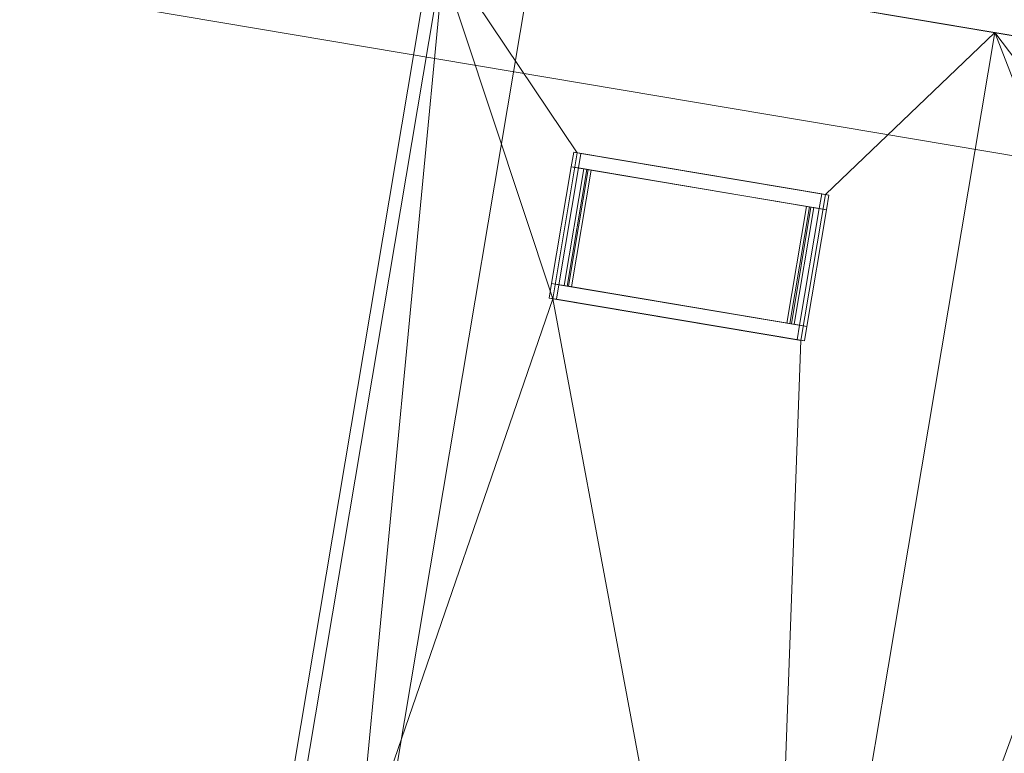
# Model space of a CAD drawing. Header units: millimetres. Extents: x -430348 to -225823, y -86243 to 5084.
# Tile 692 of 1056: x -355223 to -351895, y -10176 to -7697. Entities that reach past the tile are written whole.
import ezdxf

# ---------------------------------------------------------------- set-up
doc = ezdxf.new("R2010")
doc.units = ezdxf.units.MM
for name, color, linetype, lineweight in [('A-GLAZ-CURT', 52, 'Continuous', 9), ('A-GLAZ-CWMG', 51, 'Continuous', 9), ('A-ROOF', 132, 'Continuous', 9), ('A-WALL', 113, 'Continuous', 9)]:
    doc.layers.add(name, color=color, linetype=linetype, lineweight=lineweight)

# ---------------------------------------------------------------- blocks, each defined once
blk = doc.blocks.new('System Panel - Glazed-518940-_3D_ Copy 1')
at = {"layer": 'A-GLAZ-CURT', "transparency": 33554471}
mesh = blk.add_polyface(dxfattribs=at)
corners = [(-200, 5), (-200, 5, 881.5), (200, 5, 881.5), (200, 5)]
mesh.append_faces([[corners[k] for k in face] for face in [(2, 3, 0, 1)]])
mesh = blk.add_polyface(dxfattribs=at)
corners = [(200, -5), (-200, -5), (-200, 5), (200, 5)]
mesh.append_faces([[corners[k] for k in face] for face in [(3, 0, 1, 2)]])
mesh = blk.add_polyface(dxfattribs=at)
corners = [(-200, -5, 881.5), (200, -5, 881.5), (200, 5, 881.5), (-200, 5, 881.5)]
mesh.append_faces([[corners[k] for k in face] for face in [(0, 1, 2, 3)]])
mesh = blk.add_polyface(dxfattribs=at)
corners = [(-200, -5), (-200, -5, 881.5), (-200, 5, 881.5), (-200, 5)]
mesh.append_faces([[corners[k] for k in face] for face in [(0, 1, 2, 3)]])
mesh = blk.add_polyface(dxfattribs=at)
corners = [(200, -5, 881.5), (200, -5), (200, 5), (200, 5, 881.5)]
mesh.append_faces([[corners[k] for k in face] for face in [(0, 1, 2, 3)]])
mesh = blk.add_polyface(dxfattribs=at)
corners = [(-200, -5), (200, -5), (200, -5, 881.5), (-200, -5, 881.5)]
mesh.append_faces([[corners[k] for k in face] for face in [(2, 3, 0, 1)]])
blk = doc.blocks.new('Rectangular Mullion - 50mm x 50mm-341081-_3D_ Copy 1')
at = {"layer": 'A-GLAZ-CWMG'}
mesh = blk.add_polyface(dxfattribs=at)
corners = [(0, 25), (-50, 25), (-50, -25), (0, -25)]
mesh.append_faces([[corners[k] for k in face] for face in [(2, 3, 0, 1)]])
mesh = blk.add_polyface(dxfattribs=at)
corners = [(0, 25, -400), (0, -25, -400), (-50, -25, -400), (-50, 25, -400)]
mesh.append_faces([[corners[k] for k in face] for face in [(0, 1, 2, 3)]])
mesh = blk.add_polyface(dxfattribs=at)
corners = [(-50, 25), (0, 25), (0, 25, -400), (-50, 25, -400)]
mesh.append_faces([[corners[k] for k in face] for face in [(3, 0, 1, 2)]])
mesh = blk.add_polyface(dxfattribs=at)
corners = [(-50, -25), (-50, 25), (-50, 25, -400), (-50, -25, -400)]
mesh.append_faces([[corners[k] for k in face] for face in [(3, 0, 1, 2)]])
mesh = blk.add_polyface(dxfattribs=at)
corners = [(0, 25), (0, -25), (0, -25, -400), (0, 25, -400)]
mesh.append_faces([[corners[k] for k in face] for face in [(3, 0, 1, 2)]])
mesh = blk.add_polyface(dxfattribs=at)
corners = [(0, -25), (-50, -25), (-50, -25, -400), (0, -25, -400)]
mesh.append_faces([[corners[k] for k in face] for face in [(3, 0, 1, 2)]])
blk = doc.blocks.new('Rectangular Mullion - 50mm x 50mm-518936-_3D_ Copy 1')
at = {"layer": 'A-GLAZ-CWMG'}
mesh = blk.add_polyface(dxfattribs=at)
corners = [(0, 25), (-50, 25), (-50, -25), (0, -25)]
mesh.append_faces([[corners[k] for k in face] for face in [(2, 3, 0, 1)]])
mesh = blk.add_polyface(dxfattribs=at)
corners = [(0, 25, -981.5), (0, -25, -981.5), (-50, -25, -981.5), (-50, 25, -981.5)]
mesh.append_faces([[corners[k] for k in face] for face in [(0, 1, 2, 3)]])
mesh = blk.add_polyface(dxfattribs=at)
corners = [(-50, 25), (0, 25), (0, 25, -981.5), (-50, 25, -981.5)]
mesh.append_faces([[corners[k] for k in face] for face in [(3, 0, 1, 2)]])
mesh = blk.add_polyface(dxfattribs=at)
corners = [(-50, -25), (-50, 25), (-50, 25, -981.5), (-50, -25, -981.5)]
mesh.append_faces([[corners[k] for k in face] for face in [(0, 1, 2, 3)]])
mesh = blk.add_polyface(dxfattribs=at)
corners = [(0, 25), (0, -25), (0, -25, -981.5), (0, 25, -981.5)]
mesh.append_faces([[corners[k] for k in face] for face in [(0, 1, 2, 3)]])
mesh = blk.add_polyface(dxfattribs=at)
corners = [(0, -25), (-50, -25), (-50, -25, -981.5), (0, -25, -981.5)]
mesh.append_faces([[corners[k] for k in face] for face in [(3, 0, 1, 2)]])
blk = doc.blocks.new('Rectangular Mullion - 50mm x 50mm-341082-_3D_ Copy 1')
at = {"layer": 'A-GLAZ-CWMG'}
mesh = blk.add_polyface(dxfattribs=at)
corners = [(0, 25), (-50, 25), (-50, -25), (0, -25)]
mesh.append_faces([[corners[k] for k in face] for face in [(3, 0, 1, 2)]])
mesh = blk.add_polyface(dxfattribs=at)
corners = [(0, 25, -400), (0, -25, -400), (-50, -25, -400), (-50, 25, -400)]
mesh.append_faces([[corners[k] for k in face] for face in [(0, 1, 2, 3)]])
mesh = blk.add_polyface(dxfattribs=at)
corners = [(-50, 25), (0, 25), (0, 25, -400), (-50, 25, -400)]
mesh.append_faces([[corners[k] for k in face] for face in [(3, 0, 1, 2)]])
mesh = blk.add_polyface(dxfattribs=at)
corners = [(-50, -25), (-50, 25), (-50, 25, -400), (-50, -25, -400)]
mesh.append_faces([[corners[k] for k in face] for face in [(3, 0, 1, 2)]])
mesh = blk.add_polyface(dxfattribs=at)
corners = [(0, 25), (0, -25), (0, -25, -400), (0, 25, -400)]
mesh.append_faces([[corners[k] for k in face] for face in [(3, 0, 1, 2)]])
mesh = blk.add_polyface(dxfattribs=at)
corners = [(0, -25), (-50, -25), (-50, -25, -400), (0, -25, -400)]
mesh.append_faces([[corners[k] for k in face] for face in [(3, 0, 1, 2)]])
blk = doc.blocks.new('Rectangular Mullion - 50mm x 50mm-518937-_3D_ Copy 1')
at = {"layer": 'A-GLAZ-CWMG'}
mesh = blk.add_polyface(dxfattribs=at)
corners = [(0, 25), (-50, 25), (-50, -25), (0, -25)]
mesh.append_faces([[corners[k] for k in face] for face in [(2, 3, 0, 1)]])
mesh = blk.add_polyface(dxfattribs=at)
corners = [(0, 25, -981.5), (0, -25, -981.5), (-50, -25, -981.5), (-50, 25, -981.5)]
mesh.append_faces([[corners[k] for k in face] for face in [(0, 1, 2, 3)]])
mesh = blk.add_polyface(dxfattribs=at)
corners = [(-50, 25), (0, 25), (0, 25, -981.5), (-50, 25, -981.5)]
mesh.append_faces([[corners[k] for k in face] for face in [(0, 1, 2, 3)]])
mesh = blk.add_polyface(dxfattribs=at)
corners = [(-50, -25), (-50, 25), (-50, 25, -981.5), (-50, -25, -981.5)]
mesh.append_faces([[corners[k] for k in face] for face in [(0, 1, 2, 3)]])
mesh = blk.add_polyface(dxfattribs=at)
corners = [(0, 25), (0, -25), (0, -25, -981.5), (0, 25, -981.5)]
mesh.append_faces([[corners[k] for k in face] for face in [(0, 1, 2, 3)]])
mesh = blk.add_polyface(dxfattribs=at)
corners = [(0, -25), (-50, -25), (-50, -25, -981.5), (0, -25, -981.5)]
mesh.append_faces([[corners[k] for k in face] for face in [(0, 1, 2, 3)]])

msp = doc.modelspace()

# ---------------------------------------------------------------- block references
at = {"layer": 'A-GLAZ-CURT', "transparency": 33554471, "extrusion": (0.85403, -0.143641, 0.5)}
msp.add_blockref('System Panel - Glazed-518940-_3D_ Copy 1', (-66889.6, 226732.8, -269833.6), dxfattribs=at)
at = {"layer": 'A-GLAZ-CWMG', "extrusion": (0.85403, -0.143641, 0.5)}
msp.add_blockref('Rectangular Mullion - 50mm x 50mm-518936-_3D_ Copy 1', (-66639.6, 226732.8, -268902.1), dxfattribs=at)
at = {"layer": 'A-GLAZ-CWMG', "extrusion": (0.165862, 0.986149, 0), "rotation": 329.9999999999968}
msp.add_blockref('Rectangular Mullion - 50mm x 50mm-341082-_3D_ Copy 1', (347092.5, 61414.5, -66689.6), dxfattribs=at)
at = {"layer": 'A-GLAZ-CWMG', "extrusion": (-0.165862, -0.986149, 0), "rotation": 30.0000000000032}
msp.add_blockref('Rectangular Mullion - 50mm x 50mm-341081-_3D_ Copy 1', (-346242.5, 61905.3, 67089.6), dxfattribs=at)
at = {"layer": 'A-GLAZ-CWMG', "extrusion": (-0.85403, 0.143641, -0.5)}
msp.add_blockref('Rectangular Mullion - 50mm x 50mm-518937-_3D_ Copy 1', (67139.6, 226732.8, 269883.6), dxfattribs=at)

# ---------------------------------------------------------------- meshes
at = {"layer": 'A-ROOF'}
mesh = msp.add_polyface(dxfattribs=at)
corners = [(-361590.3, -6521.1, 63357.6), (-337133.8, -10634.5, 63357.6), (-340055.7, -6543.2, 65907.6), (-342226.2, -6178.1, 65907.6), (-342319.5, -6732.4, 65503.9), (-343123.2, -6597.3, 65503.9), (-343029.9, -6043, 65907.6), (-354474.2, -4118.1, 65907.6), (-354567.4, -4672.4, 65503.9), (-355371.1, -4537.3, 65503.9), (-355277.9, -3983, 65907.6), (-357333, -3637.3, 65907.6)]
mesh.append_faces([[corners[k] for k in face] for face in [(4, 1, 2, 3)]], dxfattribs={"vtx0": -1})
mesh.append_faces([[corners[k] for k in face] for face in [(1, 4, 5, 8)]], dxfattribs={"vtx0": -1, "vtx2": -1, "vtx3": -1})
mesh.append_faces([[corners[k] for k in face] for face in [(11, 0, 9, 10)]], dxfattribs={"vtx1": -1})
mesh.append_faces([[corners[k] for k in face] for face in [(8, 9, 0, 1)]], dxfattribs={"vtx1": -1, "vtx3": -1})
mesh.append_faces([[corners[k] for k in face] for face in [(6, 7, 8, 5)]], dxfattribs={"vtx2": -1})
mesh = msp.add_polyface(dxfattribs=at)
corners = [(-337133.8, -10634.5, 63257.6), (-361590.3, -6521.1, 63257.6), (-357333, -3637.3, 65807.6), (-355277.9, -3983, 65807.6), (-355371.1, -4537.3, 65403.9), (-354567.4, -4672.4, 65403.9), (-354474.2, -4118.1, 65807.6), (-343029.9, -6043, 65807.6), (-343123.2, -6597.3, 65403.9), (-342319.5, -6732.4, 65403.9), (-342226.2, -6178.1, 65807.6), (-340055.7, -6543.2, 65807.6)]
mesh.append_faces([[corners[k] for k in face] for face in [(4, 1, 2, 3)]], dxfattribs={"vtx0": -1})
mesh.append_faces([[corners[k] for k in face] for face in [(1, 4, 5, 0)]], dxfattribs={"vtx0": -1, "vtx2": -1})
mesh.append_faces([[corners[k] for k in face] for face in [(11, 0, 9, 10)]], dxfattribs={"vtx1": -1})
mesh.append_faces([[corners[k] for k in face] for face in [(8, 9, 0, 5)]], dxfattribs={"vtx1": -1, "vtx2": -1, "vtx3": -1})
mesh.append_faces([[corners[k] for k in face] for face in [(5, 6, 7, 8)]], dxfattribs={"vtx3": -1})
mesh = msp.add_polyface(dxfattribs=at)
corners = [(-361590.3, -6521.1, 63357.6), (-361590.3, -6521.1, 63257.6), (-337133.8, -10634.5, 63257.6), (-337133.8, -10634.5, 63357.6)]
mesh.append_faces([[corners[k] for k in face] for face in [(0, 1, 2, 3)]])
mesh = msp.add_polyface(dxfattribs=at)
corners = [(-353825.2, -7421.5, 60952.1), (-351926.9, -7740.8, 62063.5), (-352714.7, -12425, 62063.5), (-354613.1, -12105.7, 60952.1), (-352582.6, -8781.2, 61789.8), (-352499.6, -8288.1, 61789.8), (-353337.9, -8147.2, 61299.1), (-353420.8, -8640.2, 61299.1)]
mesh.append_faces([[corners[k] for k in face] for face in [(6, 0, 1, 5), (0, 6, 7, 3)]], dxfattribs={"vtx0": -1, "vtx2": -1})
mesh.append_faces([[corners[k] for k in face] for face in [(4, 5, 1, 2), (2, 3, 7, 4)]], dxfattribs={"vtx1": -1, "vtx3": -1})
mesh = msp.add_polyface(dxfattribs=at)
corners = [(-353825.2, -7421.5, 61067.6), (-354613.1, -12105.7, 61067.6), (-352714.7, -12425, 62179), (-351926.9, -7740.8, 62179), (-352499.6, -8288.1, 61905.3), (-352582.6, -8781.2, 61905.3), (-353420.8, -8640.2, 61414.5), (-353337.9, -8147.2, 61414.5)]
mesh.append_faces([[corners[k] for k in face] for face in [(7, 0, 6)]], dxfattribs={"vtx0": -1, "vtx1": -1})
mesh.append_faces([[corners[k] for k in face] for face in [(3, 4, 5, 2), (2, 5, 6)]], dxfattribs={"vtx0": -1, "vtx2": -1})
mesh.append_faces([[corners[k] for k in face] for face in [(1, 2, 6, 0)]], dxfattribs={"vtx1": -1, "vtx2": -1})
mesh.append_faces([[corners[k] for k in face] for face in [(3, 0, 7, 4)]], dxfattribs={"vtx1": -1, "vtx3": -1})
mesh = msp.add_polyface(dxfattribs=at)
corners = [(-354613.1, -12105.7, 61067.6), (-353825.2, -7421.5, 61067.6), (-353825.2, -7421.5, 60952.1), (-354613.1, -12105.7, 60952.1)]
mesh.append_faces([[corners[k] for k in face] for face in [(1, 2, 3, 0)]])
mesh = msp.add_polyface(dxfattribs=at)
corners = [(-351926.9, -7740.8, 62063.5), (-353825.2, -7421.5, 60952.1), (-353825.2, -7421.5, 61067.6), (-351926.9, -7740.8, 62179), (-350028.5, -8060.1, 61067.6), (-350028.5, -8060.1, 60952.1)]
mesh.append_faces([[corners[k] for k in face] for face in [(2, 3, 0, 1)]], dxfattribs={"vtx1": -1})
mesh.append_faces([[corners[k] for k in face] for face in [(4, 5, 0, 3)]], dxfattribs={"vtx2": -1})
mesh = msp.add_polyface(dxfattribs=at)
corners = [(-352714.7, -12425, 62063.5), (-351926.9, -7740.8, 62063.5), (-350028.5, -8060.1, 60952.1), (-350816.4, -12744.3, 60952.1), (-350660.5, -9104.5, 61211.9), (-350577.6, -8611.4, 61211.9), (-351366.5, -8478.7, 61673.8), (-351449.4, -8971.8, 61673.8)]
mesh.append_faces([[corners[k] for k in face] for face in [(7, 0, 1, 6), (2, 5, 6, 1)]], dxfattribs={"vtx0": -1, "vtx2": -1})
mesh.append_faces([[corners[k] for k in face] for face in [(7, 4, 3, 0), (2, 3, 4, 5)]], dxfattribs={"vtx1": -1, "vtx3": -1})
mesh = msp.add_polyface(dxfattribs=at)
corners = [(-351926.9, -7740.8, 62179), (-352714.7, -12425, 62179), (-350816.4, -12744.3, 61067.6), (-350028.5, -8060.1, 61067.6), (-350577.6, -8611.4, 61327.4), (-350660.5, -9104.5, 61327.4), (-351449.4, -8971.8, 61789.3), (-351366.5, -8478.7, 61789.3)]
mesh.append_faces([[corners[k] for k in face] for face in [(7, 0, 6)]], dxfattribs={"vtx0": -1, "vtx1": -1})
mesh.append_faces([[corners[k] for k in face] for face in [(2, 5, 6), (5, 2, 3, 4)]], dxfattribs={"vtx0": -1, "vtx2": -1})
mesh.append_faces([[corners[k] for k in face] for face in [(6, 0, 1, 2)]], dxfattribs={"vtx0": -1, "vtx3": -1})
mesh.append_faces([[corners[k] for k in face] for face in [(7, 4, 3, 0)]], dxfattribs={"vtx1": -1, "vtx3": -1})
mesh = msp.add_polyface(dxfattribs=at)
corners = [(-353420.8, -8640.2, 61414.5), (-353420.8, -8640.2, 61299.1), (-353337.9, -8147.2, 61299.1), (-353337.9, -8147.2, 61414.5)]
mesh.append_faces([[corners[k] for k in face] for face in [(0, 1, 2, 3)]])
mesh = msp.add_polyface(dxfattribs=at)
corners = [(-352499.6, -8288.1, 61789.8), (-352499.6, -8288.1, 61905.3), (-353337.9, -8147.2, 61414.5), (-353337.9, -8147.2, 61299.1)]
mesh.append_faces([[corners[k] for k in face] for face in [(2, 3, 0, 1)]])
mesh = msp.add_polyface(dxfattribs=at)
corners = [(-352499.6, -8288.1, 61905.3), (-352499.6, -8288.1, 61789.8), (-352582.6, -8781.2, 61789.8), (-352582.6, -8781.2, 61905.3)]
mesh.append_faces([[corners[k] for k in face] for face in [(0, 1, 2, 3)]])
mesh = msp.add_polyface(dxfattribs=at)
corners = [(-352582.6, -8781.2, 61905.3), (-352582.6, -8781.2, 61789.8), (-353420.8, -8640.2, 61299.1), (-353420.8, -8640.2, 61414.5)]
mesh.append_faces([[corners[k] for k in face] for face in [(1, 2, 3, 0)]])
at = {"layer": 'A-WALL'}
mesh = msp.add_polyface(dxfattribs=at)
corners = [(-337856.4, -10107.3, 58457.6), (-337918.4, -10096.9, 58457.6), (-341603.7, -9477.1, 58457.6), (-341899.6, -9427.3, 58457.6), (-350281.8, -8017.5, 58457.6), (-350577.7, -7967.7, 58457.6), (-353486.8, -7478.4, 58457.6), (-353782.7, -7428.7, 58457.6), (-355557.7, -7130.1, 58457.6), (-355853.6, -7080.4, 58457.6), (-360735, -6259.4, 58457.6), (-360685.3, -5963.5, 58457.6), (-350133.5, -7738.2, 58457.6), (-349837.6, -7788, 58457.6), (-348703.5, -7978.7, 58457.6), (-348407.7, -8028.5, 58457.6), (-337806.6, -9811.5, 58457.6)]
mesh.append_faces([[corners[k] for k in face] for face in [(11, 8, 9, 10)]], dxfattribs={"vtx0": -1})
mesh.append_faces([[corners[k] for k in face] for face in [(5, 12, 4)]], dxfattribs={"vtx0": -1, "vtx1": -1})
mesh.append_faces([[corners[k] for k in face] for face in [(12, 7, 8, 11), (16, 2, 3, 15), (4, 14, 15, 3)]], dxfattribs={"vtx0": -1, "vtx2": -1})
mesh.append_faces([[corners[k] for k in face] for face in [(12, 5, 6, 7)]], dxfattribs={"vtx0": -1, "vtx3": -1})
mesh.append_faces([[corners[k] for k in face] for face in [(13, 14, 4, 12)]], dxfattribs={"vtx1": -1, "vtx2": -1})
mesh.append_faces([[corners[k] for k in face] for face in [(16, 0, 1, 2)]], dxfattribs={"vtx3": -1})
mesh = msp.add_polyface(dxfattribs=at)
corners = [(-360735, -6259.4, 63544.9), (-337856.4, -10107.3, 63544.9), (-337806.6, -9811.5, 63760.4), (-360685.3, -5963.5, 63760.4)]
mesh.append_faces([[corners[k] for k in face] for face in [(2, 3, 0, 1)]])
mesh = msp.add_polyface(dxfattribs=at)
corners = [(-337806.6, -9811.5, 58457.6), (-348407.7, -8028.5, 58457.6), (-348703.5, -7978.7, 58457.6), (-349837.6, -7788, 58457.6), (-350133.5, -7738.2, 58457.6), (-360685.3, -5963.5, 58457.6), (-360685.3, -5963.5, 63760.4), (-337806.6, -9811.5, 63760.4), (-357973.3, -6419.6, 63257.6), (-357973.3, -6419.6, 62107.6), (-356790, -6618.7, 62107.6), (-356790, -6618.7, 63257.6), (-354078.1, -7074.8, 63257.6), (-354078.1, -7074.8, 62107.6), (-352648.1, -7315.3, 62107.6), (-352648.1, -7315.3, 63257.6), (-351070.3, -7580.7, 63257.6), (-351070.3, -7580.7, 62107.6), (-350232.1, -7721.6, 62107.6), (-350232.1, -7721.6, 63257.6), (-349541.8, -7837.7, 63257.6), (-349541.8, -7837.7, 62107.6), (-349098, -7912.4, 62107.6), (-349098, -7912.4, 63257.6), (-347569.5, -8169.5, 62107.6), (-347569.5, -8169.5, 63257.6), (-348407.7, -8028.5, 63257.6), (-348407.7, -8028.5, 62107.6), (-344463.1, -8691.9, 62107.6), (-344463.1, -8691.9, 63257.6), (-345745.1, -8476.3, 63257.6), (-345745.1, -8476.3, 62107.6), (-340469.2, -9363.7, 62107.6), (-340469.2, -9363.7, 63257.6), (-341899.1, -9123.2, 63257.6), (-341899.1, -9123.2, 62107.6), (-338053.1, -9770, 62107.6), (-338053.1, -9770, 63257.6), (-338842.1, -9637.4, 63257.6), (-338842.1, -9637.4, 62107.6), (-345794.4, -8468, 59607.6), (-345794.4, -8468, 60757.6), (-346632.6, -8327, 60757.6), (-346632.6, -8327, 59607.6), (-343723.5, -8816.3, 59957.6), (-343723.5, -8816.3, 60757.6), (-344413.8, -8700.2, 60757.6), (-344413.8, -8700.2, 59957.6), (-341849.8, -9131.5, 59507.6), (-341849.8, -9131.5, 60757.6), (-342589.4, -9007.1, 60757.6), (-342589.4, -9007.1, 59507.6), (-353732.9, -7132.8, 59846.6), (-353732.9, -7132.8, 60767.4), (-354373.9, -7025, 60767.4), (-354373.9, -7025, 59846.6), (-348703.5, -7978.7, 58607.6), (-348703.5, -7978.7, 60907.6), (-349837.6, -7788, 60907.6), (-349837.6, -7788, 58607.6), (-347234.2, -8225.9, 58707.6), (-347234.2, -8225.9, 60757.6), (-348072.4, -8084.9, 60757.6), (-348072.4, -8084.9, 58707.6), (-360438.7, -6005, 63257.6), (-360438.7, -6005, 62107.6), (-359600.5, -6146, 62107.6), (-359600.5, -6146, 63257.6)]
mesh.append_faces([[corners[k] for k in face] for face in [(41, 47, 40), (36, 0, 39), (35, 29, 34), (57, 62, 56), (4, 59, 3)]], dxfattribs={"vtx0": -1, "vtx1": -1})
mesh.append_faces([[corners[k] for k in face] for face in [(7, 26, 23, 6), (21, 58, 18, 20), (9, 5, 66, 8)]], dxfattribs={"vtx0": -1, "vtx1": -1, "vtx2": -1})
mesh.append_faces([[corners[k] for k in face] for face in [(39, 0, 48, 32), (42, 61, 24, 31), (57, 22, 27, 62)]], dxfattribs={"vtx0": -1, "vtx1": -1, "vtx2": -1, "vtx3": -1})
mesh.append_faces([[corners[k] for k in face] for face in [(41, 31, 46, 47), (35, 45, 28, 29), (55, 5, 9, 10)]], dxfattribs={"vtx0": -1, "vtx1": -1, "vtx3": -1})
mesh.append_faces([[corners[k] for k in face] for face in [(32, 48, 49), (1, 63, 60, 0), (61, 42, 43, 60), (28, 45, 46, 31), (39, 32, 33, 38), (31, 24, 25, 30), (62, 27, 24, 61), (27, 22, 23, 26), (22, 57, 58, 21), (56, 1, 2), (8, 66, 67), (6, 64, 65, 5), (5, 65, 66)]], dxfattribs={"vtx0": -1, "vtx2": -1})
mesh.append_faces([[corners[k] for k in face] for face in [(35, 49, 50, 45), (60, 43, 40, 51), (56, 62, 63, 1), (7, 37, 38, 33), (7, 33, 34, 29), (17, 52, 53, 14), (6, 23, 20, 19), (6, 19, 16, 15), (10, 12, 13, 54)]], dxfattribs={"vtx0": -1, "vtx2": -1, "vtx3": -1})
mesh.append_faces([[corners[k] for k in face] for face in [(41, 42, 31), (29, 30, 7), (35, 32, 49), (54, 55, 10), (18, 19, 20), (15, 12, 6), (10, 11, 12)]], dxfattribs={"vtx1": -1, "vtx2": -1})
mesh.append_faces([[corners[k] for k in face] for face in [(51, 48, 0, 60), (47, 44, 51, 40), (25, 26, 7, 30), (58, 59, 4, 52), (17, 18, 58, 52), (11, 8, 6, 12), (67, 64, 6, 8)]], dxfattribs={"vtx1": -1, "vtx2": -1, "vtx3": -1})
mesh.append_faces([[corners[k] for k in face] for face in [(50, 51, 44, 45), (36, 37, 7, 0), (59, 56, 2, 3), (4, 5, 55, 52), (53, 54, 13, 14), (16, 17, 14, 15)]], dxfattribs={"vtx1": -1, "vtx3": -1})
mesh = msp.add_polyface(dxfattribs=at)
corners = [(-360735, -6259.4, 58457.6), (-355853.6, -7080.4, 58457.6), (-355557.7, -7130.1, 58457.6), (-353782.7, -7428.7, 58457.6), (-353486.8, -7478.4, 58457.6), (-350577.7, -7967.7, 58457.6), (-350281.8, -8017.5, 58457.6), (-341899.6, -9427.3, 58457.6), (-341603.7, -9477.1, 58457.6), (-337918.4, -10096.9, 58457.6), (-337856.4, -10107.3, 58457.6), (-337856.4, -10107.3, 63544.9), (-360735, -6259.4, 63544.9), (-358023.1, -6715.5, 62107.6), (-358023.1, -6715.5, 63257.6), (-356839.7, -6914.5, 63257.6), (-356839.7, -6914.5, 62107.6), (-354127.8, -7370.6, 62107.6), (-354127.8, -7370.6, 63257.6), (-352697.9, -7611.1, 63257.6), (-352697.9, -7611.1, 62107.6), (-351120.1, -7876.5, 62107.6), (-351120.1, -7876.5, 63257.6), (-350281.8, -8017.5, 63257.6), (-350281.8, -8017.5, 62107.6), (-349591.5, -8133.6, 62107.6), (-349591.5, -8133.6, 63257.6), (-349147.8, -8208.2, 63257.6), (-349147.8, -8208.2, 62107.6), (-347619.2, -8465.3, 63257.6), (-347619.2, -8465.3, 62107.6), (-348457.5, -8324.3, 62107.6), (-348457.5, -8324.3, 63257.6), (-344512.9, -8987.8, 63257.6), (-344512.9, -8987.8, 62107.6), (-345794.9, -8772.2, 62107.6), (-345794.9, -8772.2, 63257.6), (-340519, -9659.5, 63257.6), (-340519, -9659.5, 62107.6), (-341948.9, -9419, 62107.6), (-341948.9, -9419, 63257.6), (-338102.9, -10065.9, 63257.6), (-338102.9, -10065.9, 62107.6), (-338891.8, -9933.2, 62107.6), (-338891.8, -9933.2, 63257.6), (-345844.2, -8763.9, 60757.6), (-345844.2, -8763.9, 59607.6), (-346682.4, -8622.9, 59607.6), (-346682.4, -8622.9, 60757.6), (-343773.3, -9112.2, 60757.6), (-343773.3, -9112.2, 59957.6), (-344463.6, -8996.1, 59957.6), (-344463.6, -8996.1, 60757.6), (-353782.7, -7428.7, 60767.4), (-353782.7, -7428.7, 59846.6), (-354423.7, -7320.9, 59846.6), (-354423.7, -7320.9, 60767.4), (-348753.3, -8274.6, 60907.6), (-348753.3, -8274.6, 58607.6), (-349887.4, -8083.8, 58607.6), (-349887.4, -8083.8, 60907.6), (-341899.6, -9427.3, 60757.6), (-341899.6, -9427.3, 59507.6), (-342639.2, -9302.9, 59507.6), (-342639.2, -9302.9, 60757.6), (-347283.9, -8521.7, 60757.6), (-347283.9, -8521.7, 58707.6), (-348122.2, -8380.7, 58707.6), (-348122.2, -8380.7, 60757.6), (-360488.5, -6300.8, 62107.6), (-360488.5, -6300.8, 63257.6), (-359650.3, -6441.8, 63257.6), (-359650.3, -6441.8, 62107.6)]
mesh.append_faces([[corners[k] for k in face] for face in [(5, 54, 4), (69, 0, 72), (16, 18, 15), (67, 58, 66), (33, 11, 36)]], dxfattribs={"vtx0": -1, "vtx1": -1})
mesh.append_faces([[corners[k] for k in face] for face in [(25, 24, 60, 28), (21, 20, 53), (46, 7, 51, 45), (65, 48, 30, 68), (30, 48, 35, 29), (39, 34, 49)]], dxfattribs={"vtx0": -1, "vtx1": -1, "vtx2": -1})
mesh.append_faces([[corners[k] for k in face] for face in [(62, 9, 43, 38)]], dxfattribs={"vtx0": -1, "vtx1": -1, "vtx2": -1, "vtx3": -1})
mesh.append_faces([[corners[k] for k in face] for face in [(16, 56, 17, 18), (7, 63, 50, 51), (39, 49, 64, 61)]], dxfattribs={"vtx0": -1, "vtx1": -1, "vtx3": -1})
mesh.append_faces([[corners[k] for k in face] for face in [(17, 56, 53, 20), (59, 5, 6, 58), (24, 25, 26, 23), (68, 57, 58, 67), (72, 13, 14, 71), (20, 21, 22, 19), (12, 22, 23), (64, 49, 50, 63), (38, 61, 62), (11, 41, 42), (9, 42, 43)]], dxfattribs={"vtx0": -1, "vtx2": -1})
mesh.append_faces([[corners[k] for k in face] for face in [(1, 55, 56, 16), (21, 53, 54, 60), (58, 6, 7, 66), (5, 59, 60, 54), (28, 60, 57, 31), (12, 70, 71, 14), (12, 14, 15, 18), (12, 18, 19, 22), (35, 48, 45, 52), (68, 30, 31, 57), (11, 32, 29, 36)]], dxfattribs={"vtx0": -1, "vtx2": -1, "vtx3": -1})
mesh.append_faces([[corners[k] for k in face] for face in [(55, 1, 2, 3), (62, 7, 8, 9), (42, 9, 10, 11)]], dxfattribs={"vtx0": -1, "vtx3": -1})
mesh.append_faces([[corners[k] for k in face] for face in [(24, 21, 60), (16, 13, 1), (51, 52, 45), (62, 63, 7), (35, 36, 29), (38, 39, 61)]], dxfattribs={"vtx1": -1, "vtx2": -1})
mesh.append_faces([[corners[k] for k in face] for face in [(0, 1, 13, 72), (26, 27, 12, 23), (11, 12, 27, 32), (46, 47, 66, 7), (40, 37, 11, 33), (44, 41, 11, 37)]], dxfattribs={"vtx1": -1, "vtx2": -1, "vtx3": -1})
mesh.append_faces([[corners[k] for k in face] for face in [(54, 55, 3, 4), (27, 28, 31, 32), (69, 70, 12, 0), (65, 66, 47, 48), (52, 49, 34, 35), (39, 40, 33, 34), (37, 38, 43, 44)]], dxfattribs={"vtx1": -1, "vtx3": -1})
mesh = msp.add_polyface(dxfattribs=at)
corners = [(-353782.7, -7428.7, 58457.6), (-354529, -11866.4, 58457.6), (-354529, -11866.4, 60977), (-353782.7, -7428.7, 60977), (-353782.7, -7428.7, 60767.4), (-353782.7, -7428.7, 59846.6)]
mesh.append_faces([[corners[k] for k in face] for face in [(1, 2, 5, 0)]], dxfattribs={"vtx1": -1})
mesh.append_faces([[corners[k] for k in face] for face in [(2, 3, 4, 5)]], dxfattribs={"vtx3": -1})
mesh = msp.add_polyface(dxfattribs=at)
corners = [(-354529, -11866.4, 58457.6), (-353782.7, -7428.7, 58457.6), (-353486.8, -7478.4, 58457.6), (-354183.4, -11620.3, 58457.6), (-354233.2, -11916.1, 58457.6)]
mesh.append_faces([[corners[k] for k in face] for face in [(3, 0, 1, 2)]], dxfattribs={"vtx0": -1})
mesh.append_faces([[corners[k] for k in face] for face in [(3, 4, 0)]], dxfattribs={"vtx2": -1})
mesh = msp.add_polyface(dxfattribs=at)
corners = [(-353782.7, -7428.7, 60977), (-354529, -11866.4, 60977), (-354233.2, -11916.1, 61150.2), (-354183.4, -11620.3, 61150.2), (-353486.8, -7478.4, 61150.2)]
mesh.append_faces([[corners[k] for k in face] for face in [(4, 0, 3)]], dxfattribs={"vtx1": -1})
mesh.append_faces([[corners[k] for k in face] for face in [(1, 2, 3, 0)]], dxfattribs={"vtx2": -1})
mesh = msp.add_polyface(dxfattribs=at)
corners = [(-353486.8, -7478.4, 58457.6), (-353486.8, -7478.4, 61150.2), (-354183.4, -11620.3, 61150.2), (-354233.2, -11916.1, 61150.2), (-354233.2, -11916.1, 60757.6), (-354233.2, -11916.1, 58638.5), (-354233.2, -11916.1, 58457.6), (-354183.4, -11620.3, 58457.6)]
mesh.append_faces([[corners[k] for k in face] for face in [(5, 6, 7, 4)]], dxfattribs={"vtx2": -1})
mesh.append_faces([[corners[k] for k in face] for face in [(2, 3, 4, 7)]], dxfattribs={"vtx2": -1, "vtx3": -1})
mesh.append_faces([[corners[k] for k in face] for face in [(7, 0, 1, 2)]], dxfattribs={"vtx3": -1})

doc.saveas('drawing.dxf')
